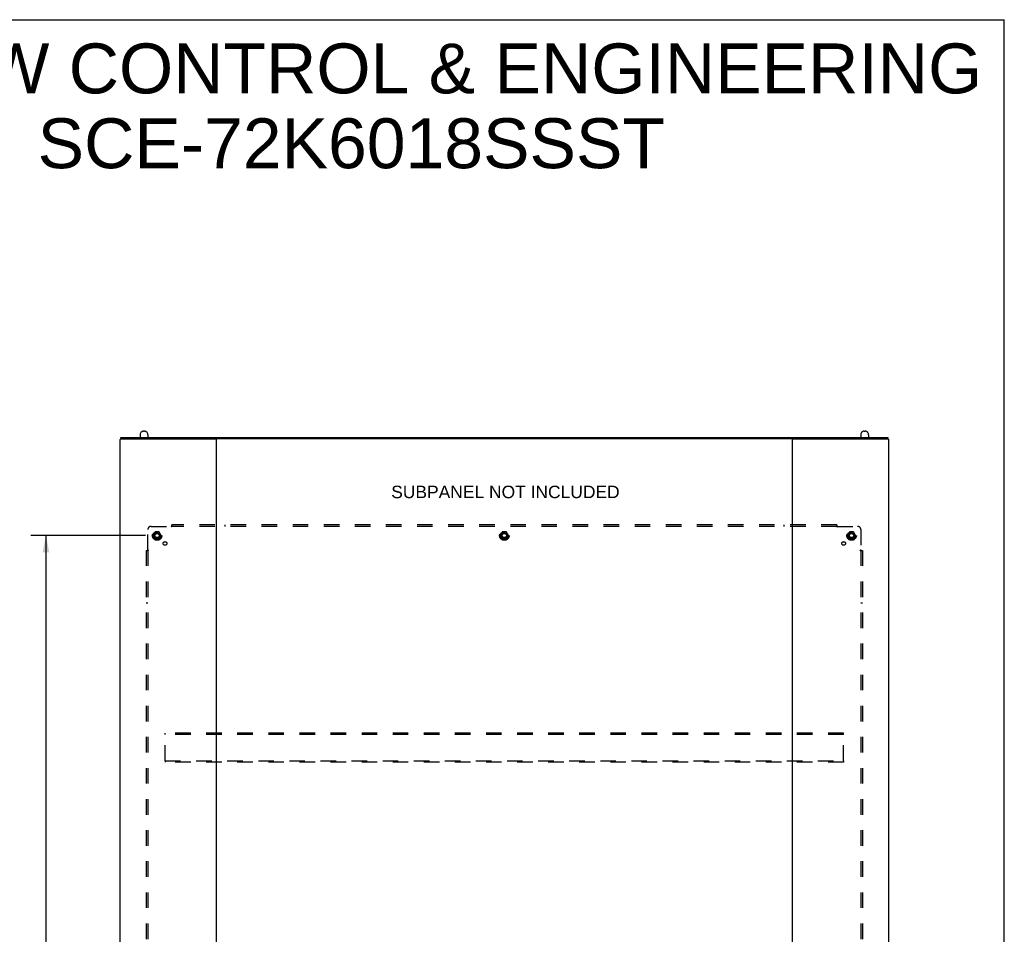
# Model space of a CAD drawing. Header units: inches. Extents: x 0 to 221, y 0 to 143.
# Tile 273 of 273: x 144 to 221, y 71 to 143. Entities that reach past the tile are written whole.
import ezdxf

# ---------------------------------------------------------------- set-up
doc = ezdxf.new("R2010")
doc.units = ezdxf.units.IN
doc.header["$LTSCALE"] = 12.142857
doc.header["$MEASUREMENT"] = 0
doc.linetypes.add('HIDDEN', pattern=[0.2, 0.1, -0.1])
doc.layers.get('0').update_dxf_attribs({"linetype": 'CONTINUOUS'})
for name, color, linetype in [('DEFAULT_2', 8, 'HIDDEN'), ('DIMENSIONS', 7, 'CONTINUOUS'), ('SUBPANEL', 7, 'CONTINUOUS')]:
    doc.layers.add(name, color=color, linetype=linetype)
doc.styles.get("Standard").update_dxf_attribs({"font": 'arial.ttf'})
doc.dimstyles.new('DIMSTYLE_1', dxfattribs={"dimtxt": 0.974026, "dimasz": 1.298701, "dimexe": 0.09, "dimexo": 0.07, "dimgap": 0.0375, "dimtad": 0, "dimtih": 1, "dimtoh": 1, "dimzin": 4, "dimdsep": 46, "dimtxsty": 'Standard', "dimblk": '_FILLED', "dimblk1": '_FILLED', "dimblk2": '_FILLED', "dimcen": 0.09, "dimadec": 3, "dimazin": 1, "dimtfac": 1, "dimtdec": 3, "dimtofl": 0, "dimtmove": 0, "dimatfit": 3, "dimldrblk": '_FILLED', "dimfxl": 0, "dimtolj": 1, "dimtzin": 4, "dimarcsym": 0})

# ---------------------------------------------------------------- blocks, each defined once
blk = doc.blocks.new('_FILLED')
at = {"color": 0, "linetype": 'ByBlock'}
blk.add_solid([(0, 0), (-1, 0.2), (-1, -0.2)], dxfattribs=at)
blk = doc.blocks.new('*D2')
at = {"layer": 'DIMENSIONS', "color": 2, "linetype": 'Continuous'}
for p, q in [((153.692, 102.571), (144.752, 102.571)), ((145.921, 102.571), (145.921, 70.42)), ((145.921, 36.321), (145.921, 68.472)), ((153.692, 36.321), (144.752, 36.321))]:
    blk.add_line(p, q, dxfattribs=at)
at = {"layer": 'DIMENSIONS', "color": 2, "linetype": 'Continuous', "xscale": 1.2987012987, "yscale": 1.2987012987, "zscale": 1.2987012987}
for p, rotation in [((145.921, 102.571), 90), ((145.921, 36.321), 270)]:
    blk.add_blockref('_FILLED', p, dxfattribs=dict(at, rotation=rotation))
at = {"layer": 'DIMENSIONS', "color": 2, "linetype": 'Continuous', "insert": (145.921, 69.933), "char_height": 0.974, "width": 3.40366, "attachment_point": 2, "line_spacing_factor": 0.9}
blk.add_mtext('66.25', dxfattribs=at)

msp = doc.modelspace()

# ---------------------------------------------------------------- linework, layer by layer
at = {"color": 7, "linetype": 'Continuous'}
for p, q in [((0, 142.857), (220.779, 142.857)), ((220.779, 0), (220.779, 142.857)), ((151.778, 110.21), (151.778, 110.118)), ((151.84, 110.226), (211.611, 110.226)), ((153.274, 110.425), (153.274, 110.226)), ((153.536, 110.725), (153.624, 110.725)), ((153.886, 110.425), (153.886, 110.226)), ((209.566, 110.425), (209.566, 110.226)), ((209.828, 110.725), (209.916, 110.725)), ((210.178, 110.425), (210.178, 110.226)), ((211.674, 110.21), (211.674, 110.118))]:
    msp.add_line(p, q, dxfattribs=at)
at = {"color": 3, "linetype": 'Continuous'}
for p, q in [((151.726, 33.55), (151.726, 110.079)), ((151.808, 110.126), (159.195, 110.126)), ((159.2, 110.125), (159.251, 110.125)), ((159.226, 110.096), (159.226, 33.58)), ((204.196, 110.126), (159.256, 110.126)), ((204.201, 110.125), (204.252, 110.125)), ((204.226, 33.58), (204.226, 110.096)), ((204.257, 110.126), (211.644, 110.126)), ((211.726, 110.079), (211.726, 33.55))]:
    msp.add_line(p, q, dxfattribs=at)
for points in [[(151.778, 110.118), (151.769, 110.115), (151.761, 110.112), (151.754, 110.109), (151.748, 110.105), (151.742, 110.102), (151.737, 110.098), (151.733, 110.094), (151.73, 110.091), (151.728, 110.087), (151.726, 110.083), (151.726, 110.079)], [(151.808, 110.126), (151.797, 110.123), (151.787, 110.121), (151.778, 110.118)], [(211.644, 110.126), (211.655, 110.123), (211.664, 110.121), (211.674, 110.118)], [(211.674, 110.118), (211.682, 110.115), (211.69, 110.112), (211.698, 110.109), (211.704, 110.105), (211.71, 110.102), (211.715, 110.098), (211.719, 110.094), (211.722, 110.091), (211.724, 110.087), (211.725, 110.083), (211.726, 110.079)]]:
    msp.add_lwpolyline(points, dxfattribs=at)
at = {"color": 7, "linetype": 'Continuous'}
for points in [[(151.778, 110.21), (151.778, 110.211), (151.779, 110.212), (151.78, 110.213), (151.781, 110.215), (151.783, 110.216), (151.785, 110.217), (151.787, 110.218), (151.79, 110.219), (151.793, 110.22), (151.796, 110.221), (151.8, 110.222), (151.804, 110.223), (151.808, 110.223), (151.812, 110.224), (151.816, 110.225), (151.821, 110.225), (151.826, 110.225), (151.831, 110.226), (151.835, 110.226), (151.84, 110.226)], [(211.611, 110.226), (211.616, 110.226), (211.621, 110.226), (211.626, 110.225), (211.631, 110.225), (211.635, 110.225), (211.64, 110.224), (211.644, 110.223), (211.648, 110.223), (211.652, 110.222), (211.656, 110.221), (211.659, 110.22), (211.662, 110.219), (211.665, 110.218), (211.667, 110.217), (211.669, 110.216), (211.671, 110.215), (211.672, 110.213), (211.673, 110.212), (211.674, 110.211), (211.674, 110.21)]]:
    msp.add_lwpolyline(points, dxfattribs=at)
for centre, radius, start, end in [((153.58, 110.425), 0.306, 105.63034, 180), ((153.536, 110.581), 0.144, 90, 105.63034), ((153.624, 110.581), 0.144, 74.36966, 90), ((153.58, 110.425), 0.306, 0, 74.36966), ((209.872, 110.425), 0.306, 105.63034, 180), ((209.828, 110.581), 0.144, 90, 105.63034), ((209.916, 110.581), 0.144, 74.36966, 90), ((209.872, 110.425), 0.306, 0, 74.36966)]:
    msp.add_arc(centre, radius, start, end, dxfattribs=at)
at = {"color": 3, "linetype": 'Continuous'}
for centre, radius, start, end in [((159.195, 110.095), 0.031, 0, 90), ((159.256, 110.096), 0.03, 90, 180), ((204.196, 110.096), 0.03, 0, 90), ((204.257, 110.095), 0.031, 90, 180)]:
    msp.add_arc(centre, radius, start, end, dxfattribs=at)
at = {"layer": 'DEFAULT_2', "color": 8, "linetype": 'HIDDEN'}
for p, q in [((154.438, 102.843), (154.283, 102.576)), ((154.283, 102.566), (154.438, 102.298)), ((154.755, 102.848), (154.446, 102.848)), ((154.755, 102.293), (154.446, 102.293)), ((154.918, 102.576), (154.764, 102.843)), ((154.764, 102.298), (154.918, 102.566)), ((181.563, 102.843), (181.408, 102.576)), ((181.408, 102.566), (181.563, 102.298)), ((181.88, 102.848), (181.571, 102.848)), ((181.88, 102.293), (181.571, 102.293)), ((182.043, 102.576), (181.889, 102.843)), ((181.889, 102.298), (182.043, 102.566)), ((208.688, 102.843), (208.533, 102.576)), ((208.533, 102.566), (208.688, 102.298)), ((209.005, 102.848), (208.696, 102.848)), ((209.005, 102.293), (208.696, 102.293)), ((209.168, 102.576), (209.014, 102.843)), ((209.014, 102.298), (209.168, 102.566)), ((155.226, 87.029), (155.226, 87.133)), ((208.226, 87.133), (155.226, 87.133)), ((155.226, 84.987), (155.226, 87.029)), ((208.226, 87.029), (155.226, 87.029)), ((208.226, 87.029), (208.226, 87.133)), ((208.226, 84.987), (208.226, 87.029)), ((155.226, 84.987), (155.226, 84.883)), ((155.226, 84.987), (208.226, 84.987)), ((208.226, 84.883), (155.226, 84.883)), ((208.226, 84.987), (208.226, 84.883))]:
    msp.add_line(p, q, dxfattribs=at)
for centre, radius in [((154.601, 102.571), 0.372), ((154.601, 102.571), 0.356), ((154.601, 102.571), 0.312), ((154.601, 102.571), 0.204), ((154.601, 102.571), 0.188), ((154.601, 102.571), 0.183), ((154.601, 102.571), 0.165), ((181.726, 102.571), 0.372), ((181.726, 102.571), 0.356), ((181.726, 102.571), 0.312), ((181.726, 102.571), 0.204), ((181.726, 102.571), 0.188), ((181.726, 102.571), 0.183), ((181.726, 102.571), 0.165), ((208.851, 102.571), 0.372), ((208.851, 102.571), 0.356), ((208.851, 102.571), 0.312), ((208.851, 102.571), 0.204), ((208.851, 102.571), 0.188), ((208.851, 102.571), 0.183), ((208.851, 102.571), 0.165)]:
    msp.add_circle(centre, radius, dxfattribs=at)
for centre, start, end in [((154.292, 102.571), 150.01268, 209.98829), ((154.446, 102.838), 90.01235, 149.98915), ((154.446, 102.303), 210.01204, 269.98872), ((154.755, 102.838), 30.01204, 89.98872), ((154.755, 102.303), 270.01235, 329.98915), ((154.91, 102.571), 330.01268, 29.98829), ((181.417, 102.571), 150.01268, 209.98829), ((181.571, 102.838), 90.01235, 149.98915), ((181.571, 102.303), 210.01204, 269.98872), ((181.88, 102.838), 30.01204, 89.98872), ((181.88, 102.303), 270.01235, 329.98915), ((182.035, 102.571), 330.01268, 29.98829), ((208.542, 102.571), 150.01268, 209.98829), ((208.696, 102.838), 90.01235, 149.98915), ((208.696, 102.303), 210.01204, 269.98872), ((209.005, 102.838), 30.01204, 89.98872), ((209.005, 102.303), 270.01235, 329.98915), ((209.16, 102.571), 330.01268, 29.98829)]:
    msp.add_arc(centre, 0.01, start, end, dxfattribs=at)
at = {"layer": 'SUBPANEL', "color": 8, "linetype": 'HIDDEN'}
for p, q in [((154.132, 103.289), (155.722, 103.289)), ((155.74, 103.308), (155.734, 103.302)), ((155.757, 103.248), (155.757, 103.414)), ((207.695, 103.414), (155.757, 103.414)), ((207.695, 103.289), (155.757, 103.289)), ((159.882, 103.414), (159.882, 103.289)), ((203.57, 103.414), (203.57, 103.289)), ((207.695, 103.414), (207.695, 103.248)), ((207.73, 103.289), (209.32, 103.289)), ((153.882, 101.45), (153.882, 103.039)), ((209.57, 103.039), (209.57, 101.45)), ((153.757, 101.414), (153.757, 37.477)), ((153.757, 101.414), (153.923, 101.414)), ((153.882, 101.414), (153.882, 37.477)), ((209.529, 101.414), (209.695, 101.414)), ((209.57, 101.414), (209.57, 37.477)), ((209.588, 101.431), (209.582, 101.438)), ((209.695, 101.414), (209.695, 37.477)), ((153.882, 97.289), (153.757, 97.289)), ((209.695, 97.289), (209.57, 97.289))]:
    msp.add_line(p, q, dxfattribs=at)
for points in [[(155.734, 103.302), (155.732, 103.3), (155.73, 103.298), (155.728, 103.296), (155.726, 103.294), (155.725, 103.292), (155.723, 103.291), (155.722, 103.289)], [(155.735, 103.27), (155.732, 103.275), (155.73, 103.277), (155.729, 103.279), (155.728, 103.282), (155.726, 103.284), (155.725, 103.286), (155.723, 103.288), (155.722, 103.289)], [(155.757, 103.248), (155.755, 103.249), (155.754, 103.25), (155.752, 103.251), (155.75, 103.252), (155.749, 103.253), (155.747, 103.254), (155.746, 103.255), (155.744, 103.257), (155.743, 103.258), (155.741, 103.26), (155.74, 103.262), (155.739, 103.264), (155.737, 103.266), (155.736, 103.268), (155.735, 103.27)], [(155.757, 103.328), (155.755, 103.326), (155.754, 103.324), (155.752, 103.322), (155.751, 103.32), (155.749, 103.318), (155.748, 103.316), (155.746, 103.314), (155.745, 103.313), (155.743, 103.311), (155.742, 103.31), (155.74, 103.308)], [(207.695, 103.328), (207.696, 103.326), (207.698, 103.324), (207.699, 103.322), (207.701, 103.32), (207.702, 103.318), (207.704, 103.316), (207.706, 103.314), (207.707, 103.313), (207.709, 103.311), (207.71, 103.31), (207.712, 103.308)], [(207.695, 103.248), (207.696, 103.249), (207.698, 103.25), (207.7, 103.251), (207.701, 103.252), (207.703, 103.253), (207.704, 103.254), (207.706, 103.255), (207.707, 103.257), (207.709, 103.258), (207.71, 103.26), (207.712, 103.262), (207.713, 103.264), (207.714, 103.266), (207.716, 103.268), (207.717, 103.27), (207.72, 103.275)], [(207.712, 103.308), (207.718, 103.302), (207.72, 103.3), (207.722, 103.298), (207.724, 103.296), (207.725, 103.294), (207.727, 103.292), (207.729, 103.291), (207.73, 103.289)], [(207.72, 103.275), (207.721, 103.277), (207.723, 103.279), (207.724, 103.282), (207.726, 103.284), (207.727, 103.286), (207.729, 103.288), (207.73, 103.289)], [(153.844, 101.414), (153.846, 101.416), (153.848, 101.418), (153.85, 101.419), (153.852, 101.421), (153.854, 101.422), (153.855, 101.424), (153.857, 101.425), (153.859, 101.427), (153.86, 101.428), (153.862, 101.43), (153.863, 101.431)], [(153.863, 101.431), (153.87, 101.438), (153.872, 101.44), (153.874, 101.442), (153.875, 101.443), (153.877, 101.445), (153.879, 101.447), (153.881, 101.448), (153.882, 101.45)], [(153.897, 101.439), (153.894, 101.441), (153.892, 101.442), (153.89, 101.444), (153.888, 101.445), (153.886, 101.447), (153.884, 101.448), (153.882, 101.45)], [(153.923, 101.414), (153.922, 101.416), (153.922, 101.418), (153.921, 101.42), (153.92, 101.421), (153.919, 101.423), (153.917, 101.424), (153.916, 101.426), (153.915, 101.427), (153.913, 101.429), (153.911, 101.43), (153.91, 101.431), (153.908, 101.433), (153.906, 101.434), (153.904, 101.435), (153.901, 101.437), (153.897, 101.439)], [(209.529, 101.414), (209.529, 101.416), (209.53, 101.418), (209.531, 101.42), (209.532, 101.421), (209.533, 101.423), (209.534, 101.424), (209.536, 101.426), (209.537, 101.427), (209.539, 101.429), (209.54, 101.43), (209.542, 101.431), (209.544, 101.433), (209.546, 101.434), (209.548, 101.435), (209.55, 101.437)], [(209.55, 101.437), (209.555, 101.439), (209.557, 101.441), (209.56, 101.442), (209.562, 101.444), (209.564, 101.445), (209.566, 101.447), (209.568, 101.448), (209.57, 101.45)], [(209.582, 101.438), (209.58, 101.44), (209.578, 101.442), (209.576, 101.443), (209.574, 101.445), (209.573, 101.447), (209.571, 101.448), (209.57, 101.45)], [(209.608, 101.414), (209.606, 101.416), (209.604, 101.418), (209.602, 101.419), (209.6, 101.421), (209.598, 101.422), (209.596, 101.424), (209.594, 101.425), (209.593, 101.427), (209.591, 101.428), (209.59, 101.43), (209.588, 101.431)]]:
    msp.add_lwpolyline(points, dxfattribs=at)
for centre, radius in [((154.601, 102.571), 0.25), ((181.726, 102.571), 0.25), ((208.851, 102.571), 0.25), ((155.22, 101.952), 0.141), ((208.232, 101.952), 0.141)]:
    msp.add_circle(centre, radius, dxfattribs=at)
for centre, start, end in [((154.132, 103.039), 90, 180), ((209.32, 103.039), 0, 90)]:
    msp.add_arc(centre, 0.25, start, end, dxfattribs=at)

# ---------------------------------------------------------------- texts
at = {"layer": 'DIMENSIONS', "color": 2, "linetype": 'Continuous', "attachment_point": 2, "line_spacing_factor": 0.9}
for s, insert, char_height, width in [('SAGINAW CONTROL & ENGINEERING\\PSCE-72K6018SSST', (169.771, 141), 3.8961, 98.40197), ('SUBPANEL NOT INCLUDED', (181.812, 106.464), 0.97403, 17.81128)]:
    msp.add_mtext(s, dxfattribs=dict(at, insert=insert, char_height=char_height, width=width))

# ---------------------------------------------------------------- dimensions: what is measured, and where the dimension line sits
at = {"layer": 'DIMENSIONS', "color": 2, "linetype": 'Continuous'}
dim = msp.add_linear_dim(base=(145.921, 36.321), p1=(153.762, 102.571), p2=(153.762, 36.321), angle=270, dimstyle='DIMSTYLE_1', dxfattribs=at)
dim.commit()
dim.dimension.update_dxf_attribs({"geometry": '*D2', "text_midpoint": (145.917, 69.44), "dimtype": 160})

doc.saveas('drawing.dxf')
